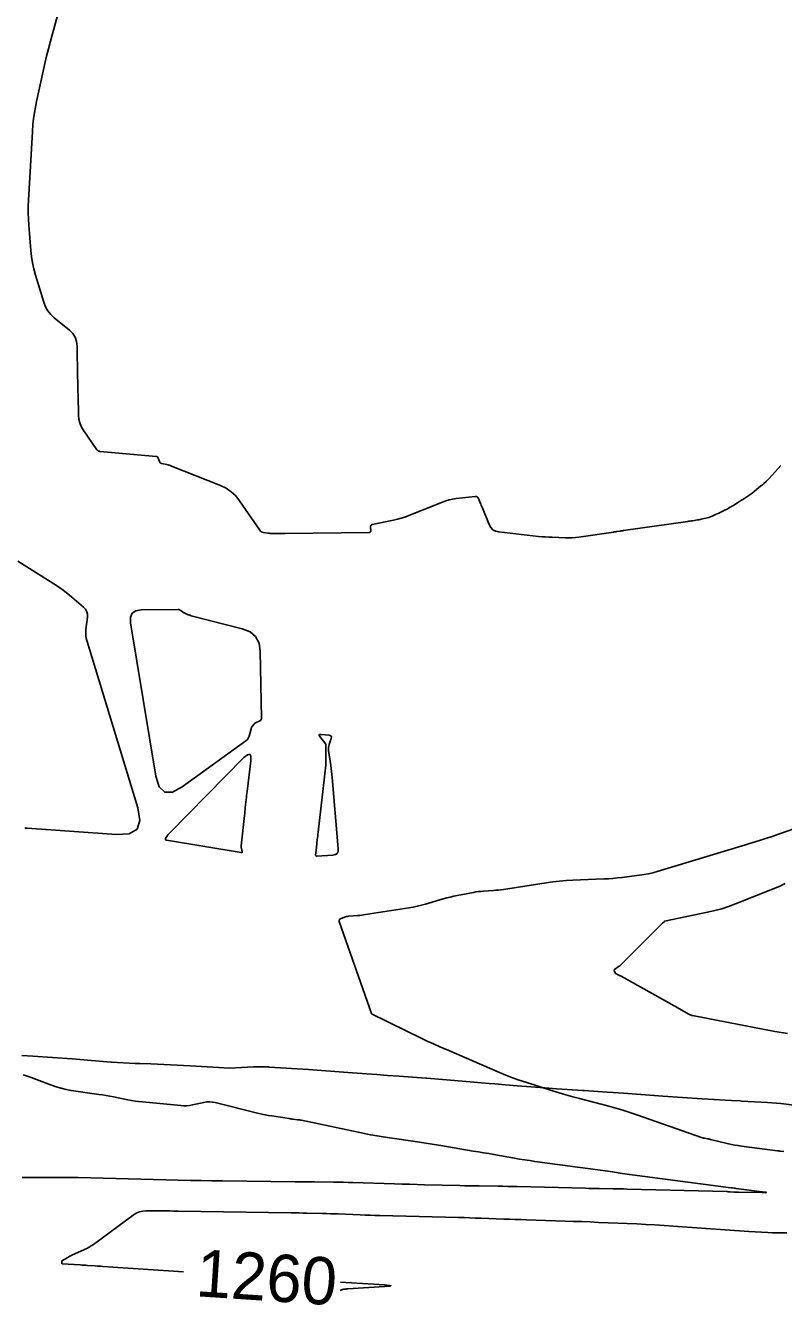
# Model space of a CAD drawing. Extents: x 658976 to 668726, y 639543 to 647196.
# Drawn here: x 660652.4 to 660748.7, y 642570.5 to 642733 of the extents above; entities that cross this region are included whole.
import ezdxf

# ---------------------------------------------------------------- set-up
doc = ezdxf.new("R2010")
doc.units = 0
for name, color, linetype in [('Ex_Contour Labels', 7, 'Continuous'), ('Ex_Major Contours', 7, 'Continuous'), ('Ex_Minor Contours', 7, 'Continuous'), ('R_Ramp 20 Degree Des Ls', 7, 'Continuous'), ('R_Ramp 20 Degree_Min Ls', 7, 'Continuous')]:
    doc.layers.add(name, color=color, linetype=linetype)

msp = doc.modelspace()

# ---------------------------------------------------------------- linework, layer by layer
at = {"layer": 'Ex_Major Contours'}
for points in [[(660656.97, 642736.12), (660655.56, 642730.98), (660655.31, 642730.03), (660655.07, 642729.08), (660654.84, 642728.13), (660654.63, 642727.17), (660653.79, 642723.34), (660653.6, 642722.38), (660653.45, 642721.41), (660653.33, 642720.44), (660653.26, 642719.47), (660652.77, 642710.8), (660652.74, 642710), (660652.74, 642709.2), (660652.76, 642708.41), (660652.81, 642707.61), (660653.06, 642704.42), (660653.15, 642703.63), (660653.27, 642702.84), (660653.44, 642702.06), (660653.65, 642701.29), (660654.71, 642697.83), (660654.93, 642697.26), (660655.22, 642696.75), (660655.59, 642696.28), (660656.03, 642695.87), (660657.96, 642694.3), (660658.38, 642693.88), (660658.69, 642693.41), (660658.88, 642692.87), (660658.95, 642692.28), (660659.01, 642688.37), (660659.02, 642687.78), (660659.03, 642687.19), (660659.04, 642686.6), (660659.06, 642686.01), (660659.11, 642683.51), (660659.15, 642683.01), (660659.27, 642682.52), (660659.46, 642682.06), (660659.72, 642681.62), (660661.46, 642679.11), (660661.48, 642679.09), (660661.49, 642679.07), (660661.51, 642679.05), (660661.53, 642679.04), (660661.6, 642678.97), (660661.61, 642678.96), (660661.63, 642678.95), (660661.66, 642678.94), (660661.68, 642678.93), (660661.78, 642678.91), (660661.81, 642678.91), (660661.83, 642678.9), (660661.86, 642678.9), (660661.88, 642678.9), (660668.97, 642678.27), (660669.07, 642678.25), (660669.15, 642678.2), (660669.21, 642678.13), (660669.25, 642678.04), (660669.39, 642677.62), (660669.43, 642677.53), (660669.49, 642677.45), (660669.57, 642677.4), (660669.67, 642677.37), (660670.35, 642677.22), (660670.49, 642677.18), (660670.64, 642677.14), (660670.78, 642677.1), (660670.93, 642677.04), (660677.17, 642674.56), (660677.88, 642674.22), (660678.52, 642673.78), (660679.09, 642673.26), (660679.58, 642672.64), (660682.15, 642668.88), (660682.24, 642668.77), (660682.35, 642668.69), (660682.47, 642668.63), (660682.6, 642668.6), (660683.18, 642668.52), (660683.32, 642668.5), (660683.47, 642668.49), (660683.61, 642668.48), (660683.76, 642668.48), (660684.6, 642668.46), (660684.79, 642668.46), (660684.98, 642668.46), (660685.17, 642668.46), (660685.36, 642668.46), (660696.04, 642668.62), (660696.14, 642668.63), (660696.21, 642668.68), (660696.25, 642668.75), (660696.25, 642668.85), (660696.22, 642669.32), (660696.23, 642669.42), (660696.26, 642669.5), (660696.33, 642669.56), (660696.43, 642669.6), (660699.15, 642670.17), (660699.63, 642670.28), (660700.12, 642670.42), (660700.59, 642670.57), (660701.06, 642670.75), (660705.36, 642672.46), (660705.78, 642672.62), (660706.21, 642672.74), (660706.65, 642672.84), (660707.1, 642672.91), (660709.49, 642673.19), (660709.63, 642673.19), (660709.75, 642673.14), (660709.84, 642673.06), (660709.92, 642672.94), (660710.15, 642672.37), (660710.21, 642672.23), (660710.27, 642672.08), (660710.33, 642671.94), (660710.39, 642671.8), (660711.29, 642669.6), (660711.49, 642669.23), (660711.76, 642668.95), (660712.1, 642668.77), (660712.51, 642668.67), (660717.57, 642668.11), (660718, 642668.07), (660718.42, 642668.04), (660718.85, 642668.01), (660719.27, 642667.99), (660720.98, 642667.92), (660721.4, 642667.91), (660721.83, 642667.92), (660722.25, 642667.96), (660722.67, 642668.01), (660727.07, 642668.66), (660727.17, 642668.67), (660727.28, 642668.69), (660727.39, 642668.7), (660727.49, 642668.72), (660727.92, 642668.78), (660728.03, 642668.8), (660728.13, 642668.81), (660728.24, 642668.83), (660728.35, 642668.84), (660736.51, 642670.01), (660736.66, 642670.03), (660736.82, 642670.05), (660736.98, 642670.08), (660737.14, 642670.1), (660737.76, 642670.2), (660737.92, 642670.22), (660738.08, 642670.25), (660738.23, 642670.28), (660738.38, 642670.32), (660739.18, 642670.52), (660739.29, 642670.55), (660739.4, 642670.59), (660739.5, 642670.63), (660739.61, 642670.68), (660740.03, 642670.87), (660740.24, 642670.97), (660740.44, 642671.06), (660740.95, 642671.3), (660741.07, 642671.36), (660741.19, 642671.42), (660741.3, 642671.48), (660741.42, 642671.54), (660741.89, 642671.8), (660742.01, 642671.86), (660742.13, 642671.93), (660742.24, 642672), (660742.36, 642672.07), (660742.95, 642672.45), (660743.09, 642672.54), (660743.23, 642672.63), (660743.36, 642672.71), (660743.5, 642672.8), (660744.13, 642673.2), (660744.28, 642673.3), (660744.42, 642673.4), (660744.56, 642673.5), (660744.7, 642673.61), (660745.81, 642674.51), (660745.9, 642674.59), (660745.99, 642674.67), (660746.08, 642674.74), (660746.17, 642674.82), (660746.52, 642675.13), (660746.61, 642675.21), (660746.69, 642675.3), (660746.77, 642675.38), (660746.85, 642675.47), (660748.33, 642677.11)], [(660754.08, 642632.41), (660748.31, 642630.38), (660747.91, 642630.24), (660747.5, 642630.1), (660747.1, 642629.97), (660746.69, 642629.84), (660745.07, 642629.33), (660744.66, 642629.2), (660744.25, 642629.08), (660743.85, 642628.95), (660743.44, 642628.83), (660732.62, 642625.56), (660732.07, 642625.41), (660731.52, 642625.28), (660730.96, 642625.17), (660730.4, 642625.09), (660728.14, 642624.81), (660727.57, 642624.74), (660727, 642624.69), (660726.44, 642624.65), (660725.87, 642624.62), (660721.91, 642624.45), (660721.06, 642624.4), (660720.21, 642624.33), (660719.37, 642624.24), (660718.53, 642624.12), (660713.09, 642623.28), (660712.78, 642623.24), (660712.46, 642623.2), (660712.14, 642623.17), (660711.83, 642623.14), (660710.56, 642623.06), (660710.24, 642623.04), (660709.93, 642623.01), (660709.61, 642622.96), (660709.3, 642622.91), (660707.22, 642622.51), (660706.78, 642622.42), (660706.33, 642622.32), (660705.89, 642622.21), (660705.45, 642622.08), (660703.21, 642621.42), (660702.69, 642621.27), (660702.16, 642621.14), (660701.63, 642621.03), (660701.1, 642620.94), (660695.58, 642620.08), (660695.34, 642620.05), (660695.09, 642620.02), (660694.85, 642619.99), (660694.61, 642619.97), (660693.42, 642619.87), (660693.29, 642619.85), (660693.16, 642619.83), (660693.03, 642619.8), (660692.91, 642619.75), (660692.4, 642619.57), (660692.3, 642619.51), (660692.24, 642619.44), (660692.22, 642619.34), (660692.24, 642619.22), (660696.34, 642607.55), (660696.34, 642607.54), (660696.35, 642607.51), (660696.35, 642607.5), (660702.82, 642604.3), (660703.07, 642604.18), (660703.32, 642604.06), (660703.57, 642603.94), (660703.83, 642603.83), (660704.85, 642603.39), (660705.1, 642603.27), (660705.36, 642603.16), (660705.61, 642603.05), (660705.87, 642602.94), (660712.6, 642600.04), (660713.42, 642599.7), (660714.25, 642599.38), (660715.09, 642599.08), (660715.94, 642598.8), (660719.34, 642597.72), (660720.19, 642597.45), (660721.04, 642597.2), (660721.9, 642596.96), (660722.77, 642596.73), (660726.47, 642595.77), (660727.37, 642595.53), (660728.27, 642595.26), (660729.16, 642594.98), (660730.05, 642594.68), (660738.27, 642591.79), (660738.37, 642591.76), (660738.46, 642591.74), (660738.55, 642591.71), (660738.65, 642591.69), (660739.03, 642591.62), (660739.13, 642591.6), (660739.23, 642591.58), (660739.32, 642591.56), (660739.42, 642591.54), (660741.67, 642590.99), (660742.08, 642590.9), (660742.49, 642590.82), (660742.91, 642590.75), (660743.32, 642590.69), (660747.9, 642590.1), (660748, 642590.09), (660748.1, 642590.08), (660748.21, 642590.06), (660748.31, 642590.05), (660748.71, 642590)], [(660749.1, 642579.67), (660748.49, 642579.67), (660747.89, 642579.68), (660747.29, 642579.7), (660746.69, 642579.72), (660744.27, 642579.85), (660743.67, 642579.89), (660743.07, 642579.92), (660742.47, 642579.96), (660741.86, 642580.01), (660734.66, 642580.54), (660733.51, 642580.62), (660732.35, 642580.7), (660731.19, 642580.76), (660730.03, 642580.81), (660725.18, 642581.01), (660724.12, 642581.06), (660723.06, 642581.1), (660722, 642581.14), (660720.94, 642581.17), (660716.02, 642581.33), (660715.3, 642581.36), (660714.58, 642581.38), (660713.86, 642581.41), (660713.14, 642581.43), (660710.26, 642581.54), (660709.54, 642581.56), (660708.82, 642581.59), (660708.1, 642581.61), (660707.38, 642581.63), (660697.41, 642581.88), (660696.78, 642581.89), (660696.15, 642581.91), (660695.52, 642581.93), (660694.89, 642581.96), (660692.1, 642582.08), (660691.6, 642582.1), (660691.11, 642582.11), (660690.61, 642582.13), (660690.12, 642582.14), (660688.13, 642582.19), (660687.64, 642582.2), (660687.14, 642582.21), (660686.65, 642582.22), (660686.15, 642582.23), (660671.77, 642582.43), (660671.64, 642582.43), (660671.5, 642582.43), (660671.37, 642582.44), (660671.24, 642582.44), (660670.72, 642582.46), (660670.58, 642582.46), (660670.45, 642582.46), (660670.32, 642582.46), (660670.19, 642582.46), (660667.72, 642582.46), (660667.27, 642582.43), (660666.85, 642582.33), (660666.45, 642582.16), (660666.07, 642581.92), (660661.02, 642578.22), (660660.74, 642578.03), (660660.46, 642577.85), (660660.16, 642577.69), (660659.86, 642577.55), (660658.27, 642576.84), (660658.14, 642576.78), (660658.01, 642576.71), (660657.88, 642576.64), (660657.75, 642576.57), (660657.01, 642576.12), (660657.01, 642576.12), (660657, 642576.11), (660657, 642576.1), (660657, 642576.09), (660656.98, 642575.83), (660656.99, 642575.8), (660657, 642575.78), (660657.02, 642575.77), (660657.05, 642575.76), (660659.32, 642575.61), (660659.56, 642575.59), (660659.8, 642575.58), (660660.04, 642575.56), (660660.28, 642575.54), (660661.24, 642575.48), (660661.48, 642575.46), (660661.72, 642575.45), (660661.96, 642575.43), (660662.2, 642575.41), (660672.46, 642574.74)], [(660692.42, 642573.43), (660698, 642573.06), (660698.6, 642573.01), (660698.8, 642572.96), (660698.6, 642572.91), (660698, 642572.86), (660693.35, 642572.57), (660693.28, 642572.57), (660693.21, 642572.56), (660693.14, 642572.55), (660693.07, 642572.54), (660692.79, 642572.51), (660692.73, 642572.5), (660692.66, 642572.48), (660692.59, 642572.46), (660692.53, 642572.43), (660692.35, 642572.35)]]:
    msp.add_lwpolyline(points, dxfattribs=at)
at = {"layer": 'Ex_Minor Contours'}
for points in [[(660651.41, 642664.95), (660656.31, 642661.86), (660656.74, 642661.58), (660657.16, 642661.28), (660657.58, 642660.96), (660657.98, 642660.63), (660659.77, 642659.13), (660660.02, 642658.86), (660660.19, 642658.55), (660660.27, 642658.22), (660660.27, 642657.85), (660660.07, 642656.3), (660660.04, 642655.91), (660660.05, 642655.53), (660660.1, 642655.15), (660660.2, 642654.78), (660666.67, 642633.65), (660666.92, 642632.05), (660666.55, 642630.95), (660665.56, 642630.35), (660663.95, 642630.24), (660652.61, 642631.05), (660652.51, 642631.05), (660652.4, 642631.05), (660652.3, 642631.04)], [(660748.9, 642624.03), (660748.57, 642623.86), (660748.24, 642623.71), (660747.9, 642623.57), (660742.59, 642621.45), (660741.71, 642621.12), (660740.83, 642620.84), (660739.94, 642620.59), (660739.03, 642620.38), (660733.58, 642619.24), (660733.57, 642619.24), (660733.56, 642619.23), (660733.56, 642619.23), (660733.55, 642619.23), (660733.53, 642619.2), (660733.52, 642619.2), (660733.51, 642619.19), (660733.3, 642619), (660733.26, 642618.97), (660733.23, 642618.93), (660733.19, 642618.9), (660733.16, 642618.86), (660728.04, 642613.75), (660727.96, 642613.67), (660727.87, 642613.59), (660727.78, 642613.52), (660727.69, 642613.45), (660727.22, 642613.12), (660727.18, 642613.08), (660727.16, 642613.04), (660727.15, 642612.99), (660727.17, 642612.94), (660727.28, 642612.72), (660727.31, 642612.66), (660727.34, 642612.62), (660727.39, 642612.58), (660727.44, 642612.55), (660727.77, 642612.4), (660727.84, 642612.37), (660727.91, 642612.33), (660727.98, 642612.3), (660728.05, 642612.26), (660734.49, 642608.66), (660734.71, 642608.53), (660734.94, 642608.41), (660735.17, 642608.28), (660735.39, 642608.15), (660736.67, 642607.43), (660736.71, 642607.41), (660736.74, 642607.39), (660736.78, 642607.37), (660736.81, 642607.36), (660736.96, 642607.3), (660736.99, 642607.29), (660737.03, 642607.28), (660737.07, 642607.27), (660737.11, 642607.26), (660747.59, 642605.24), (660748.13, 642605.14), (660748.66, 642605.06), (660749.2, 642604.98)], [(660652.08, 642599.74), (660652.59, 642599.57), (660653.09, 642599.39), (660655.7, 642598.41), (660656.3, 642598.2), (660656.92, 642598.03), (660657.54, 642597.88), (660658.17, 642597.77), (660661.7, 642597.26), (660662.17, 642597.19), (660662.63, 642597.12), (660663.09, 642597.03), (660663.55, 642596.95), (660665.38, 642596.58), (660665.84, 642596.49), (660666.3, 642596.42), (660666.76, 642596.36), (660667.23, 642596.31), (660672.11, 642595.83), (660672.48, 642595.81), (660672.85, 642595.82), (660673.22, 642595.86), (660673.58, 642595.92), (660675.03, 642596.24), (660675.39, 642596.3), (660675.75, 642596.32), (660676.12, 642596.29), (660676.48, 642596.22), (660682.02, 642594.84), (660682.42, 642594.75), (660682.83, 642594.66), (660683.24, 642594.58), (660683.66, 642594.52), (660685.88, 642594.18), (660686.01, 642594.17), (660686.14, 642594.15), (660686.27, 642594.13), (660686.4, 642594.11), (660686.92, 642594.05), (660687.05, 642594.03), (660687.18, 642594.02), (660687.31, 642593.99), (660687.43, 642593.97), (660695.43, 642592.29), (660696.23, 642592.13), (660697.04, 642591.98), (660697.84, 642591.85), (660698.65, 642591.73), (660701.9, 642591.26), (660702.71, 642591.14), (660703.52, 642591.02), (660704.32, 642590.89), (660705.13, 642590.76), (660709.27, 642590.07), (660709.92, 642589.97), (660710.57, 642589.85), (660711.23, 642589.74), (660711.88, 642589.63), (660714.49, 642589.16), (660715.14, 642589.05), (660715.79, 642588.95), (660716.45, 642588.85), (660717.1, 642588.76), (660725.73, 642587.6), (660726.04, 642587.56), (660726.35, 642587.52), (660726.66, 642587.47), (660726.97, 642587.42), (660728.2, 642587.21), (660728.51, 642587.16), (660728.82, 642587.12), (660729.13, 642587.07), (660729.44, 642587.03), (660741.98, 642585.41), (660742.09, 642585.4), (660742.2, 642585.38), (660742.42, 642585.36), (660742.47, 642585.35), (660742.53, 642585.34), (660742.58, 642585.34), (660742.64, 642585.33), (660745.98, 642584.9), (660746.37, 642584.84), (660746.5, 642584.8), (660746.36, 642584.78), (660745.97, 642584.79), (660742.95, 642584.85), (660742.9, 642584.85), (660742.86, 642584.85), (660742.81, 642584.85), (660742.77, 642584.85), (660742.59, 642584.85), (660742.54, 642584.85), (660742.5, 642584.85), (660742.45, 642584.85), (660742.41, 642584.85), (660741.92, 642584.89), (660741.82, 642584.89), (660741.73, 642584.9), (660741.63, 642584.9), (660741.53, 642584.91), (660728.81, 642585.24), (660728.37, 642585.25), (660727.93, 642585.26), (660727.49, 642585.27), (660727.05, 642585.27), (660725.28, 642585.3), (660724.84, 642585.31), (660724.39, 642585.32), (660723.95, 642585.33), (660723.51, 642585.34), (660714.85, 642585.55), (660714.25, 642585.57), (660713.64, 642585.58), (660713.04, 642585.59), (660712.43, 642585.6), (660710, 642585.64), (660709.4, 642585.65), (660708.79, 642585.66), (660708.19, 642585.67), (660707.58, 642585.68), (660703.07, 642585.79), (660702.12, 642585.81), (660701.17, 642585.84), (660700.22, 642585.86), (660699.26, 642585.89), (660693.98, 642586.07), (660693.37, 642586.09), (660692.76, 642586.1), (660692.15, 642586.11), (660691.53, 642586.12), (660689.08, 642586.14), (660688.47, 642586.15), (660687.86, 642586.16), (660687.25, 642586.16), (660686.63, 642586.17), (660677.39, 642586.28), (660677.06, 642586.28), (660676.72, 642586.29), (660676.39, 642586.29), (660676.06, 642586.29), (660674.72, 642586.31), (660674.39, 642586.31), (660674.05, 642586.32), (660673.72, 642586.32), (660673.39, 642586.33), (660659.07, 642586.69), (660658.94, 642586.69), (660658.8, 642586.69), (660658.67, 642586.7), (660658.53, 642586.7), (660658, 642586.71), (660657.86, 642586.71), (660657.73, 642586.71), (660657.59, 642586.71), (660657.46, 642586.71), (660653.4, 642586.72), (660652.68, 642586.72), (660651.95, 642586.72)]]:
    msp.add_lwpolyline(points, dxfattribs=at)
for points in [[(660680.73, 642642.56), (660680.64, 642642.4), (660680.53, 642642.26), (660680.38, 642642.14), (660672.3, 642636.29), (660671.05, 642635.62), (660670.07, 642635.62), (660669.37, 642636.31), (660668.95, 642637.67), (660665.73, 642657.14), (660665.72, 642657.85), (660665.94, 642658.35), (660666.4, 642658.66), (660667.09, 642658.77), (660671.79, 642658.82), (660671.88, 642658.82), (660671.96, 642658.8), (660672.04, 642658.76), (660672.11, 642658.71), (660672.38, 642658.49), (660672.45, 642658.44), (660672.53, 642658.39), (660672.61, 642658.35), (660672.69, 642658.31), (660673.06, 642658.16), (660673.15, 642658.13), (660673.24, 642658.09), (660673.33, 642658.06), (660673.42, 642658.04), (660679.93, 642656.38), (660680.91, 642655.98), (660681.61, 642655.38), (660682.05, 642654.55), (660682.21, 642653.51), (660682.38, 642645.07), (660682.37, 642644.95), (660682.33, 642644.85), (660682.26, 642644.77), (660682.16, 642644.7), (660681.62, 642644.44), (660681.55, 642644.4), (660681.49, 642644.35), (660681.43, 642644.3), (660681.37, 642644.23), (660681.18, 642643.98), (660681.13, 642643.91), (660681.09, 642643.84), (660681.06, 642643.77), (660681.04, 642643.69), (660680.79, 642642.74)], [(660690.52, 642641.71), (660690.52, 642641.71), (660690.52, 642641.72), (660689.79, 642642.68), (660689.71, 642642.82), (660689.71, 642642.92), (660689.79, 642642.97), (660689.95, 642642.97), (660690.94, 642642.87), (660691.1, 642642.83), (660691.2, 642642.74), (660691.24, 642642.62), (660691.21, 642642.45), (660690.96, 642641.69), (660690.9, 642641.5), (660690.88, 642641.31), (660690.87, 642641.11), (660690.89, 642640.92), (660691.16, 642639.03), (660691.21, 642638.65), (660691.26, 642638.27), (660691.3, 642637.89), (660691.34, 642637.5), (660692.1, 642628.42), (660692.09, 642628.1), (660691.97, 642627.86), (660691.75, 642627.71), (660691.43, 642627.64), (660689.37, 642627.52), (660689.31, 642627.52), (660689.27, 642627.55), (660689.25, 642627.59), (660689.24, 642627.65), (660689.27, 642627.91), (660689.27, 642627.98), (660689.28, 642628.05), (660689.29, 642628.11), (660689.29, 642628.18), (660689.45, 642629.56), (660689.48, 642629.82), (660689.51, 642630.07), (660689.54, 642630.32), (660689.57, 642630.57), (660690.52, 642639.04), (660690.53, 642639.07), (660690.53, 642639.13), (660690.53, 642639.14), (660690.54, 642639.16), (660690.54, 642639.17), (660690.54, 642639.18), (660690.54, 642641.67), (660690.54, 642641.68), (660690.54, 642641.69), (660690.54, 642641.7), (660690.53, 642641.7)], [(660679.92, 642628.03), (660679.9, 642627.98), (660679.86, 642627.95), (660679.78, 642627.96), (660670.29, 642629.52), (660670.2, 642629.55), (660670.15, 642629.6), (660670.15, 642629.66), (660670.19, 642629.75), (660670.42, 642630.12), (660670.48, 642630.22), (660670.55, 642630.3), (660670.62, 642630.39), (660670.7, 642630.47), (660680.13, 642640.03), (660680.58, 642640.39), (660680.87, 642640.45), (660681.01, 642640.19), (660681, 642639.61), (660680.53, 642635.71), (660680.5, 642635.46), (660680.47, 642635.2), (660680.44, 642634.95), (660680.41, 642634.69), (660680.31, 642633.68), (660680.28, 642633.42), (660680.25, 642633.17), (660680.23, 642632.91), (660680.2, 642632.66), (660679.78, 642628.82), (660679.78, 642628.73), (660679.78, 642628.64), (660679.79, 642628.55), (660679.81, 642628.46), (660679.91, 642628.1)]]:
    msp.add_lwpolyline(points, close=True, dxfattribs=at)
at = {"layer": 'R_Ramp 20 Degree Des Ls'}
msp.add_lwpolyline([(660651.9, 642602.19), (660653.31, 642602.1), (660658.31, 642601.79), (660663.22, 642601.35), (660663.31, 642601.35), (660666.31, 642601.2), (660666.92, 642601.18), (660668.31, 642601.13), (660673.32, 642600.87), (660676.89, 642600.67), (660678.32, 642600.6), (660681.33, 642600.74), (660681.98, 642600.77), (660683.01, 642600.75), (660683.24, 642600.74), (660683.35, 642600.73), (660688.35, 642600.42), (660693.35, 642600.04), (660696.32, 642599.82), (660697, 642599.77), (660698.35, 642599.67), (660699.84, 642599.56), (660703.22, 642599.33), (660703.35, 642599.33), (660708.35, 642598.91), (660711.29, 642598.64), (660712.01, 642598.58), (660713.34, 642598.46), (660714.83, 642598.34), (660718.34, 642598.09), (660719.85, 642597.97), (660723.18, 642597.76), (660723.34, 642597.75), (660726.27, 642597.56), (660727.03, 642597.51), (660728.34, 642597.42), (660733.34, 642597.05), (660738.34, 642596.7), (660739.88, 642596.62), (660741.26, 642596.54), (660742.05, 642596.5), (660743.16, 642596.43), (660743.35, 642596.42), (660746.66, 642596.21), (660748.35, 642596.1), (660753.33, 642595.48)], dxfattribs=at)
at = {"layer": 'R_Ramp 20 Degree_Min Ls'}
msp.add_lwpolyline([(660651.9, 642602.19), (660653.31, 642602.1), (660658.31, 642601.79), (660663.22, 642601.35), (660663.31, 642601.35), (660666.31, 642601.2), (660666.92, 642601.18), (660668.31, 642601.13), (660673.32, 642600.87), (660676.89, 642600.67), (660678.32, 642600.6), (660681.33, 642600.74), (660681.98, 642600.77), (660683.01, 642600.75), (660683.24, 642600.74), (660683.35, 642600.73), (660688.35, 642600.42), (660693.35, 642600.04), (660696.32, 642599.82), (660697, 642599.77), (660698.35, 642599.67), (660699.84, 642599.56), (660703.22, 642599.33), (660703.35, 642599.33), (660708.35, 642598.91), (660711.29, 642598.64), (660712.01, 642598.58), (660713.34, 642598.46), (660714.83, 642598.34), (660718.34, 642598.09), (660719.85, 642597.97), (660723.18, 642597.76), (660723.34, 642597.75), (660726.27, 642597.56), (660727.03, 642597.51), (660728.34, 642597.42), (660733.34, 642597.05), (660738.34, 642596.7), (660739.88, 642596.62), (660741.26, 642596.54), (660742.05, 642596.5), (660743.16, 642596.43), (660743.35, 642596.42), (660746.66, 642596.21), (660748.35, 642596.1), (660753.33, 642595.48)], dxfattribs=at)

# ---------------------------------------------------------------- texts
at = {"layer": 'Ex_Contour Labels'}
msp.add_text('1260', height=6, rotation=356.2415, dxfattribs=at).set_placement((660673.93, 642571.64))

doc.saveas('drawing.dxf')
